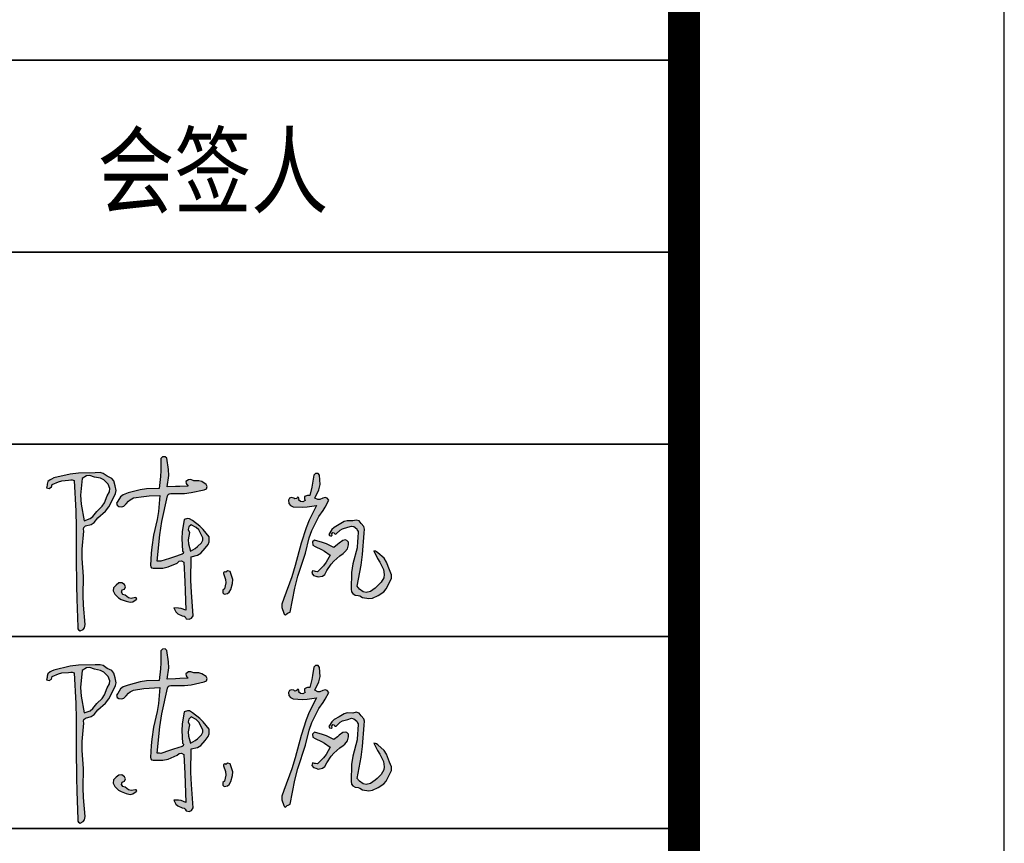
# Model space of a CAD drawing. Extents: x 1109697 to 1467097, y -139975 to 53891.
# Tile 337 of 386: x 1464023 to 1467097, y -127119 to -124547. Entities that reach past the tile are written whole.
import ezdxf

# ---------------------------------------------------------------- set-up
doc = ezdxf.new("R2010")
doc.units = 0
doc.header["$LTSCALE"] = 1000
doc.header["$MEASUREMENT"] = 0
for name, color, linetype in [('A-ANNO-TEXT', 7, 'Continuous'), ('PUB_TEXT', 7, 'Continuous'), ('PUB_TITLE', 4, 'Continuous')]:
    doc.layers.add(name, color=color, linetype=linetype)
doc.layers.add('图框', color=4, linetype='Continuous', lineweight=35)
doc.styles.add('-黑体', font='simhei.ttf', dxfattribs={"width": 0.8})

# ---------------------------------------------------------------- blocks, each defined once
blk = doc.blocks.new('陈岚')
h = blk.add_hatch(color=256)
h.paths.add_polyline_path([(-3.976, 1.115), (-3.926, 1.233), (-3.919, 1.31), (-3.948, 1.435), (-3.991, 1.559), (-4.054, 1.625), (-4.177, 1.671), (-4.289, 1.741), (-4.366, 1.759), (-4.497, 1.747), (-4.936, 1.709), (-5.158, 1.666), (-5.58, 1.539), (-5.645, 1.504), (-5.677, 1.483), (-5.733, 1.435), (-5.745, 1.368), (-5.75, 1.335), (-5.761, 1.268), (-5.692, 1.257), (-5.632, 1.297), (-5.615, 1.365), (-5.457, 1.448), (-5.368, 1.477), (-5.191, 1.504), (-5.132, 1.517), (-5.098, 1.517), (-5.039, 1.504), (-4.944, 0.696), (-4.909, 0.289), (-4.865, -0.524), (-4.806, -1.258), (-4.774, -1.625), (-4.705, -2.358), (-4.696, -2.405), (-4.677, -2.431), (-4.636, -2.455), (-4.56, -2.411), (-4.525, -2.361), (-4.511, -2.274), (-4.592, -1.773), (-4.617, -1.518), (-4.636, -1.01), (-4.7, -0.536), (-4.714, -0.294), (-4.705, 0.185), (-4.718, 0.24), (-4.708, 0.281), (-4.67, 0.324), (-4.522, 0.374), (-4.447, 0.431), (-4.358, 0.56), (-4.165, 0.748), (-4.083, 0.868)])
h.paths.add_polyline_path([(-4.848, 1.127), (-4.837, 1.574), (-4.728, 1.649), (-4.639, 1.664), (-4.511, 1.629), (-4.35, 1.61), (-4.263, 1.571), (-4.143, 1.463), (-4.09, 1.352), (-4.09, 1.267), (-4.143, 1.157), (-4.205, 0.968), (-4.259, 0.874), (-4.393, 0.726), (-4.486, 0.589), (-4.56, 0.528), (-4.712, 0.462), (-4.822, 0.896)], flags=16)
h.paths.add_polyline_path([(-2.535, 1.294), (-2.511, 1.314), (-2.469, 1.324), (-2.114, 1.348), (-1.935, 1.379), (-1.593, 1.477), (-1.541, 1.508), (-1.524, 1.569), (-1.552, 1.622), (-1.671, 1.689), (-1.749, 1.707), (-1.885, 1.699), (-1.966, 1.724), (-2.025, 1.714), (-2.093, 1.664), (-2.081, 1.611), (-2.065, 1.583), (-2.024, 1.546), (-2.246, 1.523), (-2.357, 1.512), (-2.58, 1.49), (-2.557, 1.793), (-2.569, 1.951), (-2.635, 2.248), (-2.684, 2.285), (-2.751, 2.276), (-2.788, 2.227), (-2.769, 1.911), (-2.769, 1.751), (-2.788, 1.435), (-3.119, 1.408), (-3.286, 1.373), (-3.601, 1.268), (-3.728, 1.211), (-3.79, 1.154), (-3.858, 1.032), (-3.885, 0.982), (-3.871, 0.924), (-3.823, 0.893), (-3.741, 0.891), (-3.689, 0.914), (-3.635, 0.976), (-3.571, 1.054), (-3.532, 1.088), (-3.448, 1.143), (-3.175, 1.2), (-3.037, 1.223), (-2.76, 1.254), (-2.766, 0.83), (-2.786, 0.617), (-2.858, 0.199), (-2.884, -0.123), (-2.889, -0.285), (-2.885, -0.607), (-2.879, -0.646), (-2.855, -0.67), (-2.816, -0.677), (-2.557, -0.658), (-2.422, -0.62), (-2.191, -0.503), (-2.139, -0.451), (-2.078, -0.439), (-2.01, -0.468), (-1.956, -0.974), (-1.931, -1.226), (-1.885, -1.732), (-2.008, -1.695), (-2.076, -1.686), (-2.205, -1.691), (-2.138, -1.794), (-2.082, -1.84), (-1.968, -1.885), (-1.916, -1.891), (-1.885, -1.91), (-1.857, -1.955), (-1.777, -1.964), (-1.717, -1.934), (-1.677, -1.864), (-1.764, -1.248), (-1.795, -0.937), (-1.83, -0.315), (-1.664, -0.264), (-1.58, -0.204), (-1.475, -0.065), (-1.402, 0.039), (-1.38, 0.113), (-1.385, 0.24), (-1.554, 0.423), (-1.651, 0.505), (-1.857, 0.643), (-1.932, 0.686), (-1.993, 0.69), (-2.073, 0.657), (-2.11, 0.326), (-2.108, 0.154), (-2.066, -0.177), (-2.041, -0.199), (-2.044, -0.242), (-2.073, -0.26), (-2.292, -0.349), (-2.402, -0.393), (-2.621, -0.482), (-2.66, -0.482), (-2.68, -0.482), (-2.719, -0.482), (-2.692, 0.215), (-2.659, 0.565), (-2.552, 1.254)])
h.paths.add_polyline_path([(-1.941, 0.469), (-1.885, 0.532), (-1.743, 0.469), (-1.674, 0.408), (-1.593, 0.275), (-1.552, 0.205), (-1.548, 0.148), (-1.579, 0.073), (-1.677, -0.035), (-1.735, -0.084), (-1.857, -0.163), (-1.919, 0.023), (-1.932, 0.129), (-1.913, 0.324), (-1.95, 0.399)], flags=16)
h.paths.add_polyline_path([(-3.594, -1.302), (-3.537, -1.275), (-3.514, -1.213), (-3.538, -1.156), (-3.618, -1.115), (-3.694, -1.124), (-3.761, -1.184), (-3.823, -1.259), (-3.83, -1.342), (-3.781, -1.427), (-3.674, -1.52), (-3.606, -1.557), (-3.469, -1.594), (-3.363, -1.615), (-3.29, -1.598), (-3.205, -1.531), (-3.196, -1.51), (-3.21, -1.486), (-3.233, -1.482), (-3.342, -1.511), (-3.418, -1.498), (-3.51, -1.434), (-3.571, -1.418), (-3.606, -1.363)], flags=17)
h.paths.add_polyline_path([(-0.696, -0.847), (-0.753, -0.691), (-0.773, -0.641), (-0.846, -0.625), (-0.885, -0.663), (-0.913, -0.652), (-0.946, -0.674), (-0.947, -0.704), (-0.883, -0.854), (-0.872, -0.947), (-0.899, -1.107), (-0.941, -1.144), (-0.937, -1.214), (-0.892, -1.246), (-0.81, -1.223), (-0.766, -1.185), (-0.732, -1.107), (-0.691, -0.946)])
h.paths.add_polyline_path([(1.706, 1.407), (1.664, 1.458), (1.608, 1.473), (1.546, 1.449), (1.473, 1.41), (1.414, 1.408), (1.338, 1.442), (1.432, 1.67), (1.451, 1.808), (1.421, 2.053), (1.383, 2.097), (1.309, 2.094), (1.275, 2.046), (1.254, 1.828), (1.239, 1.72), (1.199, 1.504), (1.141, 1.498), (1.112, 1.489), (1.06, 1.463), (1.06, 1.422), (1.067, 1.4), (1.088, 1.365), (1.028, 1.325), (0.964, 1.328), (0.907, 1.372), (0.92, 1.398), (0.901, 1.433), (0.872, 1.435), (0.859, 1.4), (0.813, 1.386), (0.782, 1.407), (0.721, 1.417), (0.672, 1.393), (0.643, 1.338), (0.663, 1.255), (0.704, 1.209), (0.782, 1.178), (1.028, 1.18), (1.153, 1.194), (1.393, 1.247), (1.226, 0.851), (1.158, 0.644), (1.053, 0.226), (0.931, -0.374), (0.858, -0.672), (0.685, -1.26), (0.643, -1.41), (0.648, -1.504), (0.706, -1.649), (0.722, -1.669), (0.732, -1.678), (0.754, -1.691), (0.799, -1.65), (0.825, -1.633), (0.879, -1.607), (0.96, -0.968), (1.021, -0.649), (1.178, -0.024), (1.253, 0.381), (1.313, 0.582), (1.47, 0.963), (1.58, 1.131), (1.628, 1.222)])
h.paths.add_polyline_path([(2.216, 0.069), (2.283, 0.157), (2.298, 0.228), (2.301, 0.265), (2.296, 0.337), (2.247, 0.376), (2.205, 0.386), (2.144, 0.372), (2.055, 0.292), (2.01, 0.251), (1.921, 0.171), (1.717, 0.254), (1.61, 0.286), (1.393, 0.33), (1.348, 0.281), (1.362, 0.196), (1.421, 0.164), (1.595, 0.099), (1.679, 0.058), (1.838, -0.038), (1.738, -0.234), (1.675, -0.328), (1.532, -0.496), (1.477, -0.494), (1.449, -0.491), (1.393, -0.482), (1.384, -0.547), (1.426, -0.604), (1.491, -0.614), (1.516, -0.623), (1.528, -0.627), (1.553, -0.635), (1.664, -0.607), (1.725, -0.557), (1.775, -0.454), (1.88, -0.274), (1.944, -0.188), (2.088, -0.038), (2.176, 0.029)])
h.paths.add_polyline_path([(2.602, 0.844), (2.54, 0.912), (2.466, 0.93), (2.38, 0.9), (2.23, 0.897), (2.147, 0.869), (2.026, 0.782), (1.898, 0.701), (1.84, 0.638), (1.769, 0.504), (1.783, 0.474), (1.828, 0.466), (1.852, 0.49), (1.841, 0.524), (1.872, 0.563), (1.907, 0.56), (1.911, 0.538), (1.935, 0.523), (1.956, 0.532), (2.054, 0.636), (2.12, 0.679), (2.255, 0.726), (2.346, 0.761), (2.416, 0.753), (2.498, 0.699), (2.505, 0.668), (2.513, 0.653), (2.533, 0.629), (2.533, 0.457), (2.533, 0.371), (2.533, 0.199), (2.446, -0.233), (2.429, -0.459), (2.449, -0.899), (2.463, -0.973), (2.494, -1.015), (2.56, -1.052), (2.641, -1.054), (2.685, -1.066), (2.755, -1.107), (2.924, -1.123), (3.021, -1.103), (3.172, -1.024), (3.309, -0.916), (3.368, -0.838), (3.436, -0.677), (3.488, -0.548), (3.485, -0.453), (3.422, -0.329), (3.336, -0.129), (3.261, -0.032), (3.088, 0.101), (3.049, 0.128), (3.024, 0.137), (2.977, 0.143), (3.094, -0.046), (3.153, -0.14), (3.269, -0.329), (3.295, -0.464), (3.285, -0.546), (3.227, -0.67), (3.13, -0.78), (3.076, -0.832), (2.963, -0.927), (2.848, -0.963), (2.765, -0.951), (2.665, -0.885), (2.639, -0.858), (2.627, -0.844), (2.602, -0.816), (2.672, -0.252), (2.69, 0.033), (2.692, 0.601), (2.702, 0.705), (2.677, 0.772)])
for p, q in [((-2.751, 2.276), (-2.788, 2.227)), ((-2.788, 2.227), (-2.769, 1.911)), ((-2.684, 2.285), (-2.751, 2.276)), ((-2.635, 2.248), (-2.684, 2.285)), ((-2.569, 1.951), (-2.635, 2.248)), ((1.309, 2.094), (1.275, 2.046)), ((1.383, 2.097), (1.309, 2.094)), ((1.421, 2.053), (1.383, 2.097)), ((-2.769, 1.911), (-2.769, 1.751)), ((-2.557, 1.793), (-2.569, 1.951)), ((1.254, 1.828), (1.239, 1.72)), ((1.275, 2.046), (1.254, 1.828)), ((1.451, 1.808), (1.421, 2.053)), ((-5.158, 1.666), (-5.58, 1.539)), ((-4.936, 1.709), (-5.158, 1.666)), ((-4.497, 1.747), (-4.936, 1.709)), ((-4.837, 1.574), (-4.848, 1.127)), ((-4.728, 1.649), (-4.837, 1.574)), ((-4.639, 1.664), (-4.728, 1.649)), ((-4.511, 1.629), (-4.639, 1.664)), ((-4.35, 1.61), (-4.511, 1.629)), ((-4.366, 1.759), (-4.497, 1.747)), ((-4.289, 1.741), (-4.366, 1.759)), ((-4.263, 1.571), (-4.35, 1.61)), ((-4.177, 1.671), (-4.289, 1.741)), ((-4.143, 1.463), (-4.263, 1.571)), ((-4.054, 1.625), (-4.177, 1.671)), ((-3.991, 1.559), (-4.054, 1.625)), ((-2.769, 1.751), (-2.788, 1.435)), ((-2.58, 1.49), (-2.557, 1.793)), ((-2.025, 1.714), (-2.093, 1.664)), ((-2.093, 1.664), (-2.081, 1.611)), ((-2.081, 1.611), (-2.065, 1.583)), ((-2.065, 1.583), (-2.024, 1.546)), ((-1.966, 1.724), (-2.025, 1.714)), ((-1.885, 1.699), (-1.966, 1.724)), ((-1.749, 1.707), (-1.885, 1.699)), ((-1.671, 1.689), (-1.749, 1.707)), ((-1.552, 1.622), (-1.671, 1.689)), ((-1.524, 1.569), (-1.552, 1.622)), ((-1.541, 1.508), (-1.524, 1.569)), ((1.239, 1.72), (1.199, 1.504)), ((1.338, 1.442), (1.432, 1.67)), ((1.432, 1.67), (1.451, 1.808)), ((-5.75, 1.335), (-5.761, 1.268)), ((-5.745, 1.368), (-5.75, 1.335)), ((-5.733, 1.435), (-5.745, 1.368)), ((-5.677, 1.483), (-5.733, 1.435)), ((-5.645, 1.504), (-5.677, 1.483)), ((-5.58, 1.539), (-5.645, 1.504)), ((-5.632, 1.297), (-5.615, 1.365)), ((-5.615, 1.365), (-5.457, 1.448)), ((-5.457, 1.448), (-5.368, 1.477)), ((-5.368, 1.477), (-5.191, 1.504)), ((-5.191, 1.504), (-5.132, 1.517)), ((-5.132, 1.517), (-5.098, 1.517)), ((-5.098, 1.517), (-5.039, 1.504)), ((-5.039, 1.504), (-4.944, 0.696)), ((-4.09, 1.352), (-4.143, 1.463)), ((-4.09, 1.267), (-4.09, 1.352)), ((-3.948, 1.435), (-3.991, 1.559)), ((-3.919, 1.31), (-3.948, 1.435)), ((-3.926, 1.233), (-3.919, 1.31)), ((-3.286, 1.373), (-3.601, 1.268)), ((-3.119, 1.408), (-3.286, 1.373)), ((-2.788, 1.435), (-3.119, 1.408)), ((-2.357, 1.512), (-2.58, 1.49)), ((-2.535, 1.294), (-2.511, 1.314)), ((-2.511, 1.314), (-2.469, 1.324)), ((-2.469, 1.324), (-2.114, 1.348)), ((-2.246, 1.523), (-2.357, 1.512)), ((-2.024, 1.546), (-2.246, 1.523)), ((-2.114, 1.348), (-1.935, 1.379)), ((-1.935, 1.379), (-1.593, 1.477)), ((-1.593, 1.477), (-1.541, 1.508)), ((0.672, 1.393), (0.643, 1.338)), ((0.643, 1.338), (0.663, 1.255)), ((0.721, 1.417), (0.672, 1.393)), ((0.782, 1.407), (0.721, 1.417)), ((0.813, 1.386), (0.782, 1.407)), ((0.859, 1.4), (0.813, 1.386)), ((0.872, 1.435), (0.859, 1.4)), ((0.901, 1.433), (0.872, 1.435)), ((0.92, 1.398), (0.901, 1.433)), ((0.907, 1.372), (0.92, 1.398)), ((0.964, 1.328), (0.907, 1.372)), ((1.028, 1.325), (0.964, 1.328)), ((1.088, 1.365), (1.028, 1.325)), ((1.112, 1.489), (1.06, 1.463)), ((1.06, 1.463), (1.06, 1.422)), ((1.06, 1.422), (1.067, 1.4)), ((1.067, 1.4), (1.088, 1.365)), ((1.141, 1.498), (1.112, 1.489)), ((1.199, 1.504), (1.141, 1.498)), ((1.414, 1.408), (1.338, 1.442)), ((1.473, 1.41), (1.414, 1.408)), ((1.546, 1.449), (1.473, 1.41)), ((1.608, 1.473), (1.546, 1.449)), ((1.664, 1.458), (1.608, 1.473)), ((1.628, 1.222), (1.706, 1.407)), ((1.706, 1.407), (1.664, 1.458)), ((-5.761, 1.268), (-5.692, 1.257)), ((-5.692, 1.257), (-5.632, 1.297)), ((-4.848, 1.127), (-4.822, 0.896)), ((-4.205, 0.968), (-4.143, 1.157)), ((-4.143, 1.157), (-4.09, 1.267)), ((-4.083, 0.868), (-3.976, 1.115)), ((-3.976, 1.115), (-3.926, 1.233)), ((-3.79, 1.154), (-3.858, 1.032)), ((-3.728, 1.211), (-3.79, 1.154)), ((-3.601, 1.268), (-3.728, 1.211)), ((-3.635, 0.976), (-3.571, 1.054)), ((-3.571, 1.054), (-3.532, 1.088)), ((-3.532, 1.088), (-3.448, 1.143)), ((-3.448, 1.143), (-3.175, 1.2)), ((-3.175, 1.2), (-3.037, 1.223)), ((-3.037, 1.223), (-2.76, 1.254)), ((-2.76, 1.254), (-2.766, 0.83)), ((-2.659, 0.565), (-2.552, 1.254)), ((-2.552, 1.254), (-2.535, 1.294)), ((0.663, 1.255), (0.704, 1.209)), ((0.704, 1.209), (0.782, 1.178)), ((0.782, 1.178), (1.028, 1.18)), ((1.028, 1.18), (1.153, 1.194)), ((1.153, 1.194), (1.393, 1.247)), ((1.393, 1.247), (1.226, 0.851)), ((1.47, 0.963), (1.58, 1.131)), ((1.58, 1.131), (1.628, 1.222)), ((-4.822, 0.896), (-4.712, 0.462)), ((-4.393, 0.726), (-4.259, 0.874)), ((-4.259, 0.874), (-4.205, 0.968)), ((-4.165, 0.748), (-4.083, 0.868)), ((-3.858, 1.032), (-3.885, 0.982)), ((-3.885, 0.982), (-3.871, 0.924)), ((-3.871, 0.924), (-3.823, 0.893)), ((-3.823, 0.893), (-3.741, 0.891)), ((-3.741, 0.891), (-3.689, 0.914)), ((-3.689, 0.914), (-3.635, 0.976)), ((-2.766, 0.83), (-2.786, 0.617)), ((1.226, 0.851), (1.158, 0.644)), ((1.313, 0.582), (1.47, 0.963)), ((2.026, 0.782), (1.898, 0.701)), ((2.147, 0.869), (2.026, 0.782)), ((2.23, 0.897), (2.147, 0.869)), ((2.38, 0.9), (2.23, 0.897)), ((2.466, 0.93), (2.38, 0.9)), ((2.54, 0.912), (2.466, 0.93)), ((2.602, 0.844), (2.54, 0.912)), ((2.677, 0.772), (2.602, 0.844)), ((-4.944, 0.696), (-4.909, 0.289)), ((-4.712, 0.462), (-4.56, 0.528)), ((-4.56, 0.528), (-4.486, 0.589)), ((-4.486, 0.589), (-4.393, 0.726)), ((-4.447, 0.431), (-4.358, 0.56)), ((-4.358, 0.56), (-4.165, 0.748)), ((-2.786, 0.617), (-2.858, 0.199)), ((-2.692, 0.215), (-2.659, 0.565)), ((-2.073, 0.657), (-2.11, 0.326)), ((-1.993, 0.69), (-2.073, 0.657)), ((-1.932, 0.686), (-1.993, 0.69)), ((-1.885, 0.532), (-1.941, 0.469)), ((-1.857, 0.643), (-1.932, 0.686)), ((-1.743, 0.469), (-1.885, 0.532)), ((-1.651, 0.505), (-1.857, 0.643)), ((1.158, 0.644), (1.053, 0.226)), ((1.253, 0.381), (1.313, 0.582)), ((1.84, 0.638), (1.769, 0.504)), ((1.898, 0.701), (1.84, 0.638)), ((1.841, 0.524), (1.872, 0.563)), ((1.852, 0.49), (1.841, 0.524)), ((1.872, 0.563), (1.907, 0.56)), ((1.907, 0.56), (1.911, 0.538)), ((1.911, 0.538), (1.935, 0.523)), ((1.935, 0.523), (1.956, 0.532)), ((1.956, 0.532), (2.054, 0.636)), ((2.054, 0.636), (2.12, 0.679)), ((2.12, 0.679), (2.255, 0.726)), ((2.255, 0.726), (2.346, 0.761)), ((2.346, 0.761), (2.416, 0.753)), ((2.416, 0.753), (2.498, 0.699)), ((2.498, 0.699), (2.505, 0.668)), ((2.505, 0.668), (2.513, 0.653)), ((2.513, 0.653), (2.533, 0.629)), ((2.533, 0.629), (2.533, 0.457)), ((2.702, 0.705), (2.677, 0.772)), ((2.69, 0.033), (2.692, 0.601)), ((2.692, 0.601), (2.702, 0.705)), ((-4.909, 0.289), (-4.865, -0.524)), ((-4.718, 0.24), (-4.708, 0.281)), ((-4.708, 0.281), (-4.67, 0.324)), ((-4.67, 0.324), (-4.522, 0.374)), ((-4.522, 0.374), (-4.447, 0.431)), ((-2.11, 0.326), (-2.108, 0.154)), ((-1.941, 0.469), (-1.95, 0.399)), ((-1.95, 0.399), (-1.913, 0.324)), ((-1.913, 0.324), (-1.932, 0.129)), ((-1.674, 0.408), (-1.743, 0.469)), ((-1.593, 0.275), (-1.674, 0.408)), ((-1.554, 0.423), (-1.651, 0.505)), ((-1.552, 0.205), (-1.593, 0.275)), ((-1.385, 0.24), (-1.554, 0.423)), ((1.178, -0.024), (1.253, 0.381)), ((1.393, 0.33), (1.348, 0.281)), ((1.348, 0.281), (1.362, 0.196)), ((1.61, 0.286), (1.393, 0.33)), ((1.717, 0.254), (1.61, 0.286)), ((1.769, 0.504), (1.783, 0.474)), ((1.783, 0.474), (1.828, 0.466)), ((1.828, 0.466), (1.852, 0.49)), ((2.055, 0.292), (2.01, 0.251)), ((2.144, 0.372), (2.055, 0.292)), ((2.205, 0.386), (2.144, 0.372)), ((2.247, 0.376), (2.205, 0.386)), ((2.296, 0.337), (2.247, 0.376)), ((2.301, 0.265), (2.296, 0.337)), ((2.298, 0.228), (2.301, 0.265)), ((2.533, 0.457), (2.533, 0.371)), ((2.533, 0.371), (2.533, 0.199)), ((-4.705, 0.185), (-4.718, 0.24)), ((-4.714, -0.294), (-4.705, 0.185)), ((-2.858, 0.199), (-2.884, -0.123)), ((-2.719, -0.482), (-2.692, 0.215)), ((-2.108, 0.154), (-2.066, -0.177)), ((-1.932, 0.129), (-1.919, 0.023)), ((-1.919, 0.023), (-1.857, -0.163)), ((-1.677, -0.035), (-1.579, 0.073)), ((-1.579, 0.073), (-1.548, 0.148)), ((-1.548, 0.148), (-1.552, 0.205)), ((-1.475, -0.065), (-1.402, 0.039)), ((-1.402, 0.039), (-1.38, 0.113)), ((-1.38, 0.113), (-1.385, 0.24)), ((1.053, 0.226), (0.931, -0.374)), ((1.362, 0.196), (1.421, 0.164)), ((1.421, 0.164), (1.595, 0.099)), ((1.595, 0.099), (1.679, 0.058)), ((1.679, 0.058), (1.838, -0.038)), ((1.921, 0.171), (1.717, 0.254)), ((2.01, 0.251), (1.921, 0.171)), ((2.088, -0.038), (2.176, 0.029)), ((2.176, 0.029), (2.216, 0.069)), ((2.216, 0.069), (2.283, 0.157)), ((2.283, 0.157), (2.298, 0.228)), ((2.533, 0.199), (2.446, -0.233)), ((2.672, -0.252), (2.69, 0.033)), ((3.024, 0.137), (2.977, 0.143)), ((2.977, 0.143), (3.094, -0.046)), ((3.049, 0.128), (3.024, 0.137)), ((3.088, 0.101), (3.049, 0.128)), ((3.261, -0.032), (3.088, 0.101)), ((-2.884, -0.123), (-2.889, -0.285)), ((-2.073, -0.26), (-2.292, -0.349)), ((-2.044, -0.242), (-2.073, -0.26)), ((-2.066, -0.177), (-2.041, -0.199)), ((-2.041, -0.199), (-2.044, -0.242)), ((-1.857, -0.163), (-1.735, -0.084)), ((-1.735, -0.084), (-1.677, -0.035)), ((-1.664, -0.264), (-1.58, -0.204)), ((-1.58, -0.204), (-1.475, -0.065)), ((1.021, -0.649), (1.178, -0.024)), ((1.738, -0.234), (1.675, -0.328)), ((1.838, -0.038), (1.738, -0.234)), ((1.88, -0.274), (1.944, -0.188)), ((1.944, -0.188), (2.088, -0.038)), ((2.446, -0.233), (2.429, -0.459)), ((2.602, -0.816), (2.672, -0.252)), ((3.094, -0.046), (3.153, -0.14)), ((3.153, -0.14), (3.269, -0.329)), ((3.336, -0.129), (3.261, -0.032)), ((3.422, -0.329), (3.336, -0.129)), ((-4.7, -0.536), (-4.714, -0.294)), ((-2.889, -0.285), (-2.885, -0.607)), ((-2.68, -0.482), (-2.719, -0.482)), ((-2.66, -0.482), (-2.68, -0.482)), ((-2.621, -0.482), (-2.66, -0.482)), ((-2.402, -0.393), (-2.621, -0.482)), ((-2.422, -0.62), (-2.191, -0.503)), ((-2.292, -0.349), (-2.402, -0.393)), ((-2.191, -0.503), (-2.139, -0.451)), ((-2.139, -0.451), (-2.078, -0.439)), ((-2.078, -0.439), (-2.01, -0.468)), ((-2.01, -0.468), (-1.956, -0.974)), ((-1.83, -0.315), (-1.664, -0.264)), ((-1.795, -0.937), (-1.83, -0.315)), ((0.931, -0.374), (0.858, -0.672)), ((1.393, -0.482), (1.384, -0.547)), ((1.449, -0.491), (1.393, -0.482)), ((1.477, -0.494), (1.449, -0.491)), ((1.532, -0.496), (1.477, -0.494)), ((1.675, -0.328), (1.532, -0.496)), ((1.725, -0.557), (1.775, -0.454)), ((1.775, -0.454), (1.88, -0.274)), ((2.429, -0.459), (2.449, -0.899)), ((3.269, -0.329), (3.295, -0.464)), ((3.295, -0.464), (3.285, -0.546)), ((3.485, -0.453), (3.422, -0.329)), ((3.488, -0.548), (3.485, -0.453)), ((-4.865, -0.524), (-4.806, -1.258)), ((-4.636, -1.01), (-4.7, -0.536)), ((-2.885, -0.607), (-2.879, -0.646)), ((-2.879, -0.646), (-2.855, -0.67)), ((-2.855, -0.67), (-2.816, -0.677)), ((-2.816, -0.677), (-2.557, -0.658)), ((-2.557, -0.658), (-2.422, -0.62)), ((-0.946, -0.674), (-0.947, -0.704)), ((-0.947, -0.704), (-0.883, -0.854)), ((-0.913, -0.652), (-0.946, -0.674)), ((-0.885, -0.663), (-0.913, -0.652)), ((-0.846, -0.625), (-0.885, -0.663)), ((-0.773, -0.641), (-0.846, -0.625)), ((-0.753, -0.691), (-0.773, -0.641)), ((-0.696, -0.847), (-0.753, -0.691)), ((0.858, -0.672), (0.685, -1.26)), ((0.96, -0.968), (1.021, -0.649)), ((1.384, -0.547), (1.426, -0.604)), ((1.426, -0.604), (1.491, -0.614)), ((1.491, -0.614), (1.516, -0.623)), ((1.516, -0.623), (1.528, -0.627)), ((1.528, -0.627), (1.553, -0.635)), ((1.553, -0.635), (1.664, -0.607)), ((1.664, -0.607), (1.725, -0.557)), ((3.13, -0.78), (3.076, -0.832)), ((3.227, -0.67), (3.13, -0.78)), ((3.285, -0.546), (3.227, -0.67)), ((3.368, -0.838), (3.436, -0.677)), ((3.436, -0.677), (3.488, -0.548)), ((-4.617, -1.518), (-4.636, -1.01)), ((-1.956, -0.974), (-1.931, -1.226)), ((-1.764, -1.248), (-1.795, -0.937)), ((-0.872, -0.947), (-0.899, -1.107)), ((-0.883, -0.854), (-0.872, -0.947)), ((-0.732, -1.107), (-0.691, -0.946)), ((-0.691, -0.946), (-0.696, -0.847)), ((0.879, -1.607), (0.96, -0.968)), ((2.449, -0.899), (2.463, -0.973)), ((2.463, -0.973), (2.494, -1.015)), ((2.494, -1.015), (2.56, -1.052)), ((2.627, -0.844), (2.602, -0.816)), ((2.639, -0.858), (2.627, -0.844)), ((2.665, -0.885), (2.639, -0.858)), ((2.765, -0.951), (2.665, -0.885)), ((2.848, -0.963), (2.765, -0.951)), ((2.963, -0.927), (2.848, -0.963)), ((3.076, -0.832), (2.963, -0.927)), ((3.021, -1.103), (3.172, -1.024)), ((3.172, -1.024), (3.309, -0.916)), ((3.309, -0.916), (3.368, -0.838)), ((-4.806, -1.258), (-4.774, -1.625)), ((-3.823, -1.259), (-3.83, -1.342)), ((-3.761, -1.184), (-3.823, -1.259)), ((-3.694, -1.124), (-3.761, -1.184)), ((-3.618, -1.115), (-3.694, -1.124)), ((-3.538, -1.156), (-3.618, -1.115)), ((-3.594, -1.302), (-3.537, -1.275)), ((-3.514, -1.213), (-3.538, -1.156)), ((-3.537, -1.275), (-3.514, -1.213)), ((-1.931, -1.226), (-1.885, -1.732)), ((-1.677, -1.864), (-1.764, -1.248)), ((-0.899, -1.107), (-0.941, -1.144)), ((-0.941, -1.144), (-0.937, -1.214)), ((-0.937, -1.214), (-0.892, -1.246)), ((-0.892, -1.246), (-0.81, -1.223)), ((-0.81, -1.223), (-0.766, -1.185)), ((-0.766, -1.185), (-0.732, -1.107)), ((0.685, -1.26), (0.643, -1.41)), ((2.56, -1.052), (2.641, -1.054)), ((2.641, -1.054), (2.685, -1.066)), ((2.685, -1.066), (2.755, -1.107)), ((2.755, -1.107), (2.924, -1.123)), ((2.924, -1.123), (3.021, -1.103)), ((-4.592, -1.773), (-4.617, -1.518)), ((-3.83, -1.342), (-3.781, -1.427)), ((-3.781, -1.427), (-3.674, -1.52)), ((-3.674, -1.52), (-3.606, -1.557)), ((-3.606, -1.363), (-3.594, -1.302)), ((-3.571, -1.418), (-3.606, -1.363)), ((-3.606, -1.557), (-3.469, -1.594)), ((-3.51, -1.434), (-3.571, -1.418)), ((-3.418, -1.498), (-3.51, -1.434)), ((-3.342, -1.511), (-3.418, -1.498)), ((-3.233, -1.482), (-3.342, -1.511)), ((-3.29, -1.598), (-3.205, -1.531)), ((-3.21, -1.486), (-3.233, -1.482)), ((-3.196, -1.51), (-3.21, -1.486)), ((-3.205, -1.531), (-3.196, -1.51)), ((0.643, -1.41), (0.648, -1.504)), ((0.648, -1.504), (0.706, -1.649)), ((-4.774, -1.625), (-4.705, -2.358)), ((-4.511, -2.274), (-4.592, -1.773)), ((-3.469, -1.594), (-3.363, -1.615)), ((-3.363, -1.615), (-3.29, -1.598)), ((-2.076, -1.686), (-2.205, -1.691)), ((-2.205, -1.691), (-2.138, -1.794)), ((-2.138, -1.794), (-2.082, -1.84)), ((-2.008, -1.695), (-2.076, -1.686)), ((-1.885, -1.732), (-2.008, -1.695)), ((0.706, -1.649), (0.722, -1.669)), ((0.722, -1.669), (0.732, -1.678)), ((0.732, -1.678), (0.754, -1.691)), ((0.754, -1.691), (0.799, -1.65)), ((0.799, -1.65), (0.825, -1.633)), ((0.825, -1.633), (0.879, -1.607)), ((-2.082, -1.84), (-1.968, -1.885)), ((-1.968, -1.885), (-1.916, -1.891)), ((-1.916, -1.891), (-1.885, -1.91)), ((-1.885, -1.91), (-1.857, -1.955)), ((-1.857, -1.955), (-1.777, -1.964)), ((-1.777, -1.964), (-1.717, -1.934)), ((-1.717, -1.934), (-1.677, -1.864)), ((-4.525, -2.361), (-4.511, -2.274)), ((-4.705, -2.358), (-4.696, -2.405)), ((-4.696, -2.405), (-4.677, -2.431)), ((-4.677, -2.431), (-4.636, -2.455)), ((-4.636, -2.455), (-4.56, -2.411)), ((-4.56, -2.411), (-4.525, -2.361))]:
    blk.add_line(p, q)
blk = doc.blocks.new('图签01')
at = {"layer": '图框', "color": 4}
for p, q in [((1793883, 97064.5), (1797883, 97064.5)), ((1793883, 96464.5), (1797883, 96464.5)), ((1793883, 95864.5), (1797883, 95864.5)), ((1793883, 95264.5), (1797883, 95264.5)), ((1793883, 94664.5), (1797883, 94664.5))]:
    blk.add_line(p, q, dxfattribs=at)
at = {"layer": 'A-ANNO-TEXT', "xscale": 118.0979999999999, "yscale": 118.0979999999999, "zscale": 118.0979999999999, "rotation": 356.3976698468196}
for p in [(1796562.4, 95536.7, 1526.9), (1796562.4, 94936.7, 1526.9)]:
    blk.add_blockref('陈岚', p, dxfattribs=at)
at = {"layer": '图框', "style": '-黑体', "width": 0.8}
blk.add_text('会签人', height=220, dxfattribs=at).set_placement((1796052, 96608.6))

msp = doc.modelspace()

# ---------------------------------------------------------------- linework, layer by layer
at = {"layer": 'PUB_TITLE'}
msp.add_lwpolyline([(1361997, -139975.4), (1467097, -139975.4), (1467097, -80575.4), (1361997, -80575.4)], close=True, dxfattribs=at)
at = {"layer": 'PUB_TITLE', "const_width": 100}
msp.add_lwpolyline([(1364497, -138975.4), (1466097, -138975.4), (1466097, -81575.4), (1364497, -81575.4)], close=True, dxfattribs=at)

# ---------------------------------------------------------------- block references
at = {"layer": 'PUB_TEXT'}
msp.add_blockref('图签01', (-331786, -221737.8), dxfattribs=at)

doc.saveas('drawing.dxf')
